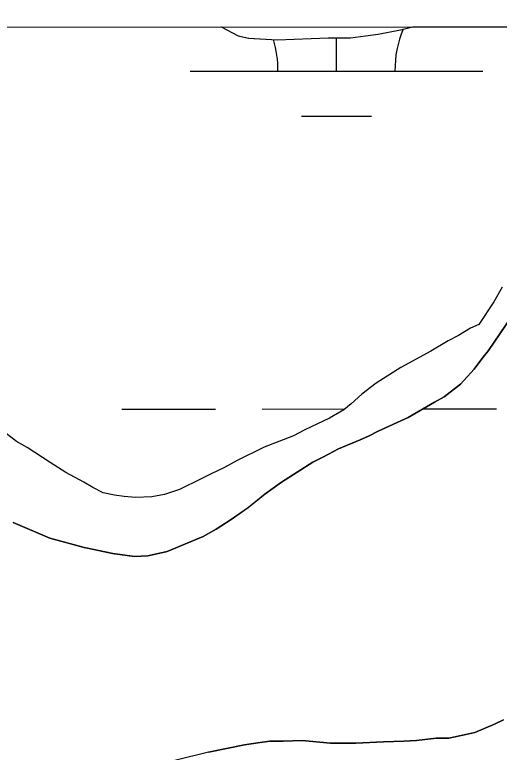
# Model space of a CAD drawing. Extents: x 3279314 to 3317160, y 734079 to 759431.
# Drawn here: x 3306646.6 to 3306812.2, y 757405.4 to 757657.4 of the extents above; entities that cross this region are included whole.
import ezdxf

# ---------------------------------------------------------------- set-up
doc = ezdxf.new("R2010")
doc.units = 0
for name, color, linetype in [('V-GRID-FRAM', 7, 'Continuous'), ('V-SITE-VEGE', 7, 'Continuous'), ('V-WETL-SWMP', 7, 'Continuous')]:
    doc.layers.add(name, color=color, linetype=linetype)

msp = doc.modelspace()

# ---------------------------------------------------------------- linework, layer by layer
at = {"layer": 'V-GRID-FRAM'}
msp.add_lwpolyline([(3283455.67, 757641.37), (3314923.72, 757657.39), (3314940.91, 739471.92), (3283456.99, 739455.89), (3283455.67, 757641.37)], dxfattribs=at)
at = {"layer": 'V-SITE-VEGE'}
for p, q in [((3306475, 757653.09), (3306717.15, 757653.21)), ((3306717.15, 757653.21), (3306723.01, 757650.16)), ((3306770.84, 757650.74), (3306778.52, 757652.24)), ((3306778.52, 757652.24), (3306782.61, 757653.25)), ((3306782.61, 757653.25), (3306915.21, 757653.31)), ((3306723.01, 757650.16), (3306726.58, 757649.38)), ((3306736.3, 757648.83), (3306753.7, 757649.53)), ((3306753.7, 757649.53), (3306761.38, 757649.49)), ((3306761.38, 757649.49), (3306766.49, 757650.24)), ((3306766.49, 757650.24), (3306770.84, 757650.74)), ((3306726.58, 757649.38), (3306736.3, 757648.83)), ((3306813.22, 757564.37), (3306810.39, 757559.26)), ((3306810.39, 757559.26), (3306805.24, 757551.61)), ((3306808.53, 757542.65), (3306819.08, 757558.21)), ((3306805.24, 757551.61), (3306802.42, 757550.34)), ((3306802.42, 757550.34), (3306798.32, 757547.8)), ((3306798.32, 757547.8), (3306794.73, 757546.03)), ((3306794.73, 757546.03), (3306788.83, 757542.47)), ((3306788.83, 757542.47), (3306778.58, 757536.88)), ((3306806.22, 757539.84), (3306808.53, 757542.65)), ((3306803.64, 757536.27), (3306806.22, 757539.84)), ((3306778.58, 757536.88), (3306770.12, 757531.54)), ((3306799.02, 757531.17), (3306803.64, 757536.27)), ((3306770.12, 757531.54), (3306765.24, 757527.72)), ((3306793.38, 757526.85), (3306799.02, 757531.17)), ((3306765.24, 757527.72), (3306761.65, 757524.41)), ((3306790.04, 757525.07), (3306793.38, 757526.85)), ((3306761.65, 757524.41), (3306759.08, 757522.38)), ((3306781.07, 757519.73), (3306790.04, 757525.07)), ((3306759.08, 757522.38), (3306754.21, 757519.58)), ((3306754.21, 757519.58), (3306745.75, 757515.53)), ((3306770.82, 757515.17), (3306781.07, 757519.73)), ((3306647.26, 757511.56), (3306641.65, 757515.94)), ((3306741.91, 757513.49), (3306731.92, 757509.7)), ((3306745.75, 757515.53), (3306741.91, 757513.49)), ((3306767.49, 757513.39), (3306770.82, 757515.17)), ((3306650.83, 757509.5), (3306647.26, 757511.56)), ((3306757.24, 757509.08), (3306764.67, 757512.13)), ((3306764.67, 757512.13), (3306767.49, 757513.39)), ((3306658.74, 757504.36), (3306650.83, 757509.5)), ((3306731.92, 757509.7), (3306722.69, 757505.13)), ((3306752.11, 757506.29), (3306757.24, 757509.08)), ((3306748.52, 757504.51), (3306752.11, 757506.29)), ((3306664.1, 757501.01), (3306658.74, 757504.36)), ((3306722.69, 757505.13), (3306718.08, 757502.59)), ((3306737.75, 757497.65), (3306748.52, 757504.51)), ((3306670.22, 757497.66), (3306664.1, 757501.01)), ((3306718.08, 757502.59), (3306713.72, 757500.56)), ((3306710.39, 757498.78), (3306702.96, 757495.23)), ((3306713.72, 757500.56), (3306710.39, 757498.78)), ((3306673.29, 757495.86), (3306670.22, 757497.66)), ((3306676.86, 757494.05), (3306673.29, 757495.86)), ((3306732.11, 757493.58), (3306737.75, 757497.65)), ((3306680.7, 757493.27), (3306676.86, 757494.05)), ((3306684.02, 757492.75), (3306680.7, 757493.27)), ((3306697.83, 757493.46), (3306693.48, 757492.71)), ((3306702.96, 757495.23), (3306697.83, 757493.46)), ((3306726.46, 757489), (3306732.11, 757493.58)), ((3306687.85, 757492.48), (3306684.02, 757492.75)), ((3306693.48, 757492.71), (3306687.85, 757492.48)), ((3306720.31, 757484.67), (3306726.46, 757489)), ((3306646.13, 757483.94), (3306658.64, 757478.52)), ((3306715.44, 757481.62), (3306720.31, 757484.67)), ((3306711.08, 757479.08), (3306715.44, 757481.62)), ((3306658.64, 757478.52), (3306670.39, 757475.41)), ((3306698.78, 757474.02), (3306711.08, 757479.08)), ((3306670.39, 757475.41), (3306673.72, 757474.63)), ((3306673.72, 757474.63), (3306680.1, 757473.32)), ((3306680.1, 757473.32), (3306687.52, 757472.27)), ((3306692.13, 757472.51), (3306698.78, 757474.02)), ((3306687.52, 757472.27), (3306692.13, 757472.51)), ((3306813.66, 757416.52), (3306810.58, 757415)), ((3306810.58, 757415), (3306803.92, 757412.21)), ((3306790.61, 757410.22), (3306783.96, 757409.48)), ((3306794.96, 757410.2), (3306790.61, 757410.22)), ((3306800.85, 757411.46), (3306794.96, 757410.2)), ((3306803.92, 757412.21), (3306800.85, 757411.46)), ((3306725.12, 757407.92), (3306712.83, 757405.41)), ((3306729.73, 757408.67), (3306725.12, 757407.92)), ((3306733.82, 757409.16), (3306729.73, 757408.67)), ((3306738.43, 757409.15), (3306733.82, 757409.16)), ((3306744.82, 757409.37), (3306738.43, 757409.15)), ((3306754.54, 757408.57), (3306744.82, 757409.37)), ((3306763.24, 757408.54), (3306754.54, 757408.57)), ((3306772.7, 757409.01), (3306763.24, 757408.54)), ((3306779.61, 757409.24), (3306772.7, 757409.01)), ((3306783.96, 757409.48), (3306779.61, 757409.24)), ((3306712.83, 757405.41), (3306701.31, 757402.64))]:
    msp.add_line(p, q, dxfattribs=at)
at = {"layer": 'V-WETL-SWMP'}
for p, q in [((3306475, 757653.09), (3306717.15, 757653.21)), ((3306475, 757653.09), (3306717.15, 757653.21)), ((3306717.15, 757653.21), (3306723.01, 757650.16)), ((3306717.15, 757653.21), (3306723.01, 757650.16)), ((3306770.84, 757650.74), (3306778.52, 757652.24)), ((3306770.84, 757650.74), (3306778.52, 757652.24)), ((3306778.52, 757652.24), (3306782.6, 757653.25)), ((3306778.52, 757652.24), (3306782.6, 757653.25)), ((3306782.6, 757653.25), (3306915.21, 757653.31)), ((3306782.6, 757653.25), (3306915.21, 757653.31)), ((3306723.01, 757650.16), (3306726.59, 757649.38)), ((3306723.01, 757650.16), (3306726.59, 757649.38)), ((3306736.3, 757648.83), (3306753.7, 757649.53)), ((3306736.3, 757648.83), (3306753.7, 757649.53)), ((3306753.7, 757649.53), (3306761.37, 757649.5)), ((3306753.7, 757649.53), (3306761.37, 757649.5)), ((3306756.59, 757638.13), (3306756.58, 757649.51)), ((3306761.37, 757649.5), (3306766.49, 757650.24)), ((3306761.37, 757649.5), (3306766.49, 757650.24)), ((3306766.49, 757650.24), (3306770.84, 757650.74)), ((3306766.49, 757650.24), (3306770.84, 757650.74)), ((3306726.59, 757649.38), (3306736.3, 757648.83)), ((3306726.59, 757649.38), (3306736.3, 757648.83)), ((3306706.59, 757638.1), (3306806.59, 757638.15)), ((3306744.6, 757622.69), (3306768.6, 757622.7)), ((3306813.22, 757564.37), (3306810.39, 757559.27)), ((3306813.22, 757564.37), (3306810.39, 757559.27)), ((3306810.39, 757559.27), (3306805.24, 757551.61)), ((3306810.39, 757559.27), (3306805.24, 757551.61)), ((3306819.08, 757558.21), (3306808.53, 757542.65)), ((3306819.08, 757558.21), (3306808.53, 757542.65)), ((3306805.24, 757551.61), (3306802.42, 757550.34)), ((3306805.24, 757551.61), (3306802.42, 757550.34)), ((3306802.42, 757550.34), (3306798.32, 757547.8)), ((3306802.42, 757550.34), (3306798.32, 757547.8)), ((3306798.32, 757547.8), (3306794.73, 757546.03)), ((3306798.32, 757547.8), (3306794.73, 757546.03)), ((3306794.73, 757546.03), (3306788.83, 757542.47)), ((3306794.73, 757546.03), (3306788.83, 757542.47)), ((3306788.83, 757542.47), (3306778.58, 757536.88)), ((3306788.83, 757542.47), (3306778.58, 757536.88)), ((3306808.53, 757542.65), (3306806.22, 757539.84)), ((3306808.53, 757542.65), (3306806.22, 757539.84)), ((3306806.22, 757539.84), (3306803.64, 757536.27)), ((3306806.22, 757539.84), (3306803.64, 757536.27)), ((3306778.58, 757536.88), (3306770.12, 757531.54)), ((3306778.58, 757536.88), (3306770.12, 757531.54)), ((3306803.64, 757536.27), (3306799.02, 757531.17)), ((3306803.64, 757536.27), (3306799.02, 757531.17)), ((3306770.12, 757531.54), (3306765.24, 757527.72)), ((3306770.12, 757531.54), (3306765.24, 757527.72)), ((3306799.02, 757531.17), (3306793.38, 757526.85)), ((3306799.02, 757531.17), (3306793.38, 757526.85)), ((3306765.24, 757527.72), (3306761.65, 757524.41)), ((3306765.24, 757527.72), (3306761.65, 757524.41)), ((3306793.38, 757526.85), (3306790.04, 757525.07)), ((3306793.38, 757526.85), (3306790.04, 757525.07)), ((3306761.65, 757524.41), (3306759.08, 757522.38)), ((3306761.65, 757524.41), (3306759.08, 757522.38)), ((3306790.04, 757525.07), (3306781.07, 757519.73)), ((3306790.04, 757525.07), (3306781.07, 757519.73)), ((3306683.24, 757522.66), (3306715.24, 757522.68)), ((3306731.24, 757522.68), (3306759.48, 757522.7)), ((3306759.08, 757522.38), (3306754.21, 757519.58)), ((3306759.08, 757522.38), (3306754.21, 757519.58)), ((3306786.08, 757522.71), (3306811.24, 757522.72)), ((3306754.21, 757519.58), (3306745.75, 757515.53)), ((3306754.21, 757519.58), (3306745.75, 757515.53)), ((3306781.07, 757519.73), (3306770.82, 757515.17)), ((3306781.07, 757519.73), (3306770.82, 757515.17)), ((3306647.26, 757511.57), (3306641.65, 757515.94)), ((3306647.26, 757511.57), (3306641.65, 757515.94)), ((3306741.91, 757513.49), (3306731.92, 757509.7)), ((3306741.91, 757513.49), (3306731.92, 757509.7)), ((3306745.75, 757515.53), (3306741.91, 757513.49)), ((3306745.75, 757515.53), (3306741.91, 757513.49)), ((3306770.82, 757515.17), (3306767.49, 757513.39)), ((3306770.82, 757515.17), (3306767.49, 757513.39)), ((3306650.83, 757509.51), (3306647.26, 757511.57)), ((3306650.83, 757509.51), (3306647.26, 757511.57)), ((3306764.67, 757512.12), (3306757.24, 757509.08)), ((3306764.67, 757512.12), (3306757.24, 757509.08)), ((3306767.49, 757513.39), (3306764.67, 757512.12)), ((3306767.49, 757513.39), (3306764.67, 757512.12)), ((3306658.74, 757504.36), (3306650.83, 757509.51)), ((3306658.74, 757504.36), (3306650.83, 757509.51)), ((3306731.92, 757509.7), (3306722.69, 757505.13)), ((3306731.92, 757509.7), (3306722.69, 757505.13)), ((3306757.24, 757509.08), (3306752.11, 757506.29)), ((3306757.24, 757509.08), (3306752.11, 757506.29)), ((3306752.11, 757506.29), (3306748.53, 757504.51)), ((3306752.11, 757506.29), (3306748.53, 757504.51)), ((3306664.1, 757501.01), (3306658.74, 757504.36)), ((3306664.1, 757501.01), (3306658.74, 757504.36)), ((3306722.69, 757505.13), (3306718.08, 757502.59)), ((3306722.69, 757505.13), (3306718.08, 757502.59)), ((3306748.53, 757504.51), (3306737.75, 757497.65)), ((3306748.53, 757504.51), (3306737.75, 757497.65)), ((3306670.23, 757497.66), (3306664.1, 757501.01)), ((3306670.23, 757497.66), (3306664.1, 757501.01)), ((3306718.08, 757502.59), (3306713.72, 757500.56)), ((3306718.08, 757502.59), (3306713.72, 757500.56)), ((3306710.39, 757498.78), (3306702.96, 757495.23)), ((3306710.39, 757498.78), (3306702.96, 757495.23)), ((3306713.72, 757500.56), (3306710.39, 757498.78)), ((3306713.72, 757500.56), (3306710.39, 757498.78)), ((3306673.29, 757495.86), (3306670.23, 757497.66)), ((3306673.29, 757495.86), (3306670.23, 757497.66)), ((3306676.86, 757494.05), (3306673.29, 757495.86)), ((3306676.86, 757494.05), (3306673.29, 757495.86)), ((3306737.75, 757497.65), (3306732.11, 757493.58)), ((3306737.75, 757497.65), (3306732.11, 757493.58)), ((3306680.7, 757493.27), (3306676.86, 757494.05)), ((3306680.7, 757493.27), (3306676.86, 757494.05)), ((3306684.02, 757492.75), (3306680.7, 757493.27)), ((3306684.02, 757492.75), (3306680.7, 757493.27)), ((3306697.83, 757493.46), (3306693.48, 757492.71)), ((3306697.83, 757493.46), (3306693.48, 757492.71)), ((3306702.96, 757495.23), (3306697.83, 757493.46)), ((3306702.96, 757495.23), (3306697.83, 757493.46)), ((3306732.11, 757493.58), (3306726.47, 757489)), ((3306732.11, 757493.58), (3306726.47, 757489)), ((3306687.85, 757492.48), (3306684.02, 757492.75)), ((3306687.85, 757492.48), (3306684.02, 757492.75)), ((3306693.48, 757492.71), (3306687.85, 757492.48)), ((3306693.48, 757492.71), (3306687.85, 757492.48)), ((3306726.47, 757489), (3306720.31, 757484.67)), ((3306726.47, 757489), (3306720.31, 757484.67)), ((3306658.64, 757478.52), (3306646.13, 757483.94)), ((3306658.64, 757478.52), (3306646.13, 757483.94)), ((3306720.31, 757484.67), (3306715.44, 757481.62)), ((3306720.31, 757484.67), (3306715.44, 757481.62)), ((3306715.44, 757481.62), (3306711.08, 757479.08)), ((3306715.44, 757481.62), (3306711.08, 757479.08)), ((3306670.39, 757475.41), (3306658.64, 757478.52)), ((3306670.39, 757475.41), (3306658.64, 757478.52)), ((3306711.08, 757479.08), (3306698.78, 757474.02)), ((3306711.08, 757479.08), (3306698.78, 757474.02)), ((3306673.72, 757474.63), (3306670.39, 757475.41)), ((3306673.72, 757474.63), (3306670.39, 757475.41)), ((3306680.11, 757473.32), (3306673.72, 757474.63)), ((3306680.11, 757473.32), (3306673.72, 757474.63)), ((3306687.52, 757472.27), (3306680.11, 757473.32)), ((3306687.52, 757472.27), (3306680.11, 757473.32)), ((3306698.78, 757474.02), (3306692.13, 757472.51)), ((3306698.78, 757474.02), (3306692.13, 757472.51)), ((3306692.13, 757472.51), (3306687.52, 757472.27)), ((3306692.13, 757472.51), (3306687.52, 757472.27)), ((3306810.58, 757415), (3306813.66, 757416.52)), ((3306810.58, 757415), (3306813.66, 757416.52)), ((3306803.92, 757412.21), (3306810.58, 757415)), ((3306803.92, 757412.21), (3306810.58, 757415)), ((3306783.96, 757409.48), (3306790.61, 757410.22)), ((3306783.96, 757409.48), (3306790.61, 757410.22)), ((3306790.61, 757410.22), (3306794.96, 757410.2)), ((3306790.61, 757410.22), (3306794.96, 757410.2)), ((3306794.96, 757410.2), (3306800.85, 757411.46)), ((3306794.96, 757410.2), (3306800.85, 757411.46)), ((3306800.85, 757411.46), (3306803.92, 757412.21)), ((3306800.85, 757411.46), (3306803.92, 757412.21)), ((3306712.84, 757405.41), (3306725.12, 757407.92)), ((3306712.84, 757405.41), (3306725.12, 757407.92)), ((3306725.12, 757407.92), (3306729.73, 757408.67)), ((3306725.12, 757407.92), (3306729.73, 757408.67)), ((3306729.73, 757408.67), (3306733.82, 757409.16)), ((3306729.73, 757408.67), (3306733.82, 757409.16)), ((3306733.82, 757409.16), (3306738.43, 757409.15)), ((3306733.82, 757409.16), (3306738.43, 757409.15)), ((3306738.43, 757409.15), (3306744.82, 757409.38)), ((3306738.43, 757409.15), (3306744.82, 757409.38)), ((3306744.82, 757409.38), (3306754.54, 757408.57)), ((3306744.82, 757409.38), (3306754.54, 757408.57)), ((3306754.54, 757408.57), (3306763.24, 757408.54)), ((3306754.54, 757408.57), (3306763.24, 757408.54)), ((3306763.24, 757408.54), (3306772.7, 757409.01)), ((3306763.24, 757408.54), (3306772.7, 757409.01)), ((3306772.7, 757409.01), (3306779.61, 757409.24)), ((3306772.7, 757409.01), (3306779.61, 757409.24)), ((3306779.61, 757409.24), (3306783.96, 757409.48)), ((3306779.61, 757409.24), (3306783.96, 757409.48))]:
    msp.add_line(p, q, dxfattribs=at)
for centre, start, end in [((3306811.83, 757638.63), 156.8981, 180.801), ((3306701.35, 757638.57), 359.2573, 17.0312)]:
    msp.add_arc(centre, 35.25, start, end, dxfattribs=at)

doc.saveas('drawing.dxf')
